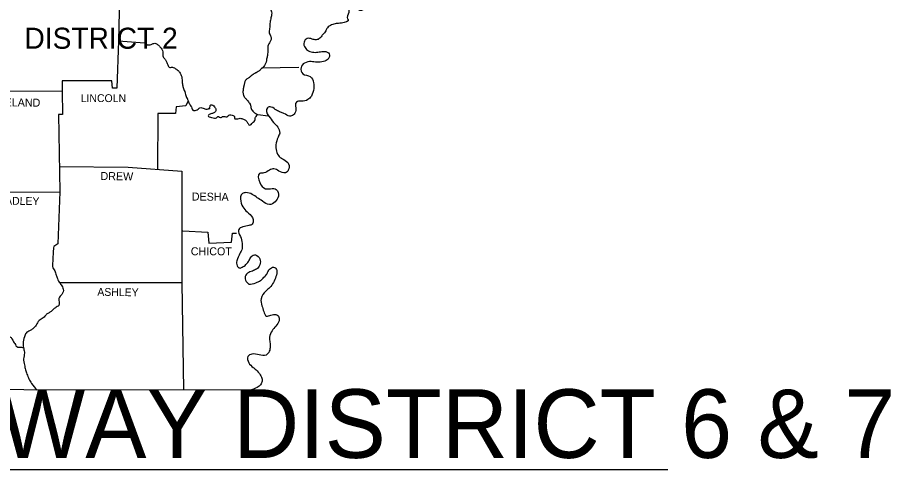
# Model space of a CAD drawing. Extents: x 31699 to 244310, y -8841 to 11474.
# Drawn here: x 126175 to 130760, y 4660 to 7032 of the extents above; entities that cross this region are included whole.
import ezdxf

# ---------------------------------------------------------------- set-up
doc = ezdxf.new("R2010")
doc.units = 0
for name, color, linetype in [('R_Border', 7, 'Continuous'), ('R_Border Prem', 7, 'Continuous'), ('R_Grid', 7, 'Continuous')]:
    doc.layers.add(name, color=color, linetype=linetype)

msp = doc.modelspace()

# ---------------------------------------------------------------- linework, layer by layer
at = {"layer": 'R_Border Prem'}
for p, q in [((127457.2, 6768.2), (127652.8, 6771.2)), ((122138.4, 4659.5), (129590.4, 4659.5))]:
    msp.add_line(p, q, dxfattribs=at)
for points in [[(126713.7, 7294.1), (126705.7, 6910.1), (126841.7, 6899.3)], [(126705.7, 6910.1), (126696.9, 6661.6), (126674.4, 6661.6), (126670.5, 6699.7), (126410.3, 6699.7), (126410.3, 6644.9)], [(126061.9, 6647.9), (126410.3, 6645.9)], [(126410.3, 6645.9), (126411.2, 6523.6), (126390.7, 6522.6), (126396.6, 6116.6)], [(127071.7, 6594.1), (127059.9, 6567.6), (127008.1, 6562.8), (127005.1, 6527.5), (126912.2, 6527.5), (126911.2, 6235)], [(127181.2, 6551), (127184.2, 6553.9), (127187.1, 6556.9), (127187.1, 6556.9)], [(126393.6, 6249.7), (126756.6, 6246.7), (127038.4, 6225.2)], [(127038.4, 6225.2), (127038.4, 5640.1), (127046.2, 5077.5)], [(125954.3, 6115.6), (126396.6, 6116.6)], [(126396.6, 6116.6), (126386.8, 5844.6), (126365.3, 5830.9)], [(123815.5, 5874.9), (123817.5, 5083.4), (127403.3, 5077.5)], [(127043.3, 5913.1), (127174.4, 5905.3), (127180.3, 5848.5), (127298.7, 5852.4), (127303.5, 5900.4), (127326.1, 5900.4)], [(126396.2, 5641.1), (127038.4, 5641.1)]]:
    msp.add_lwpolyline(points, dxfattribs=at)
for points in [[(128227.2, 7720.2), (128204.7, 7691.8), (128171.4, 7709.4), (128171.4, 7732.9), (128176.3, 7757.4), (128164.5, 7773), (128144, 7766.2), (128144, 7735.9), (128142, 7706.5), (128136.2, 7664.4), (128149.9, 7651.7), (128181.2, 7647.8), (128203.7, 7641.9), (128217.4, 7619.4), (128216.4, 7592), (128205.6, 7565.6), (128190, 7544.1), (128165.5, 7536.3), (128146, 7549), (128138.1, 7574.4), (128129.3, 7596.9), (128112.7, 7613.6), (128095.1, 7595), (128091.2, 7560.7), (128092.1, 7531.4), (128092.1, 7491.3), (128117.6, 7464.8), (128133.2, 7434.5), (128128.3, 7407.1), (128109.8, 7374.8), (128101.9, 7346.5), (128094.1, 7308.3), (128095.1, 7266.2), (128088.2, 7225.1), (128074.5, 7197.7), (128049.1, 7175.2), (128032.5, 7160.6), (128018.8, 7145.9), (128011.9, 7116.5), (128007, 7096), (127988.4, 7071.5), (127973.8, 7069.6), (127962, 7079.4), (127958.1, 7096), (127958.1, 7112.6), (127950.3, 7129.3), (127925.8, 7136.1), (127906.2, 7135.1), (127897.4, 7121.4), (127910.2, 7083.3), (127915.1, 7058.8), (127908.2, 7025.5), (127912.1, 7021.6), (127876.9, 7003), (127848.5, 7000.1), (127825, 6993.3), (127802.5, 6978.6), (127791.8, 6957.1), (127776.1, 6939.4), (127762.4, 6922.8), (127743.8, 6915), (127723.3, 6918.9), (127695.9, 6921.8), (127680.2, 6902.3), (127685.1, 6873.9), (127703.7, 6857.3), (127731.1, 6849.4), (127759.5, 6851.4), (127786.9, 6854.3), (127812.3, 6840.6), (127807.4, 6814.2), (127783, 6801.5), (127746.8, 6797.6), (127717.4, 6800.5), (127682.2, 6792.7), (127664.6, 6770.2), (127674.4, 6735.9), (127712.5, 6722.2), (127730.1, 6689.9), (127731.1, 6659.6), (127718.4, 6619.5), (127700.8, 6600.9), (127666.5, 6593.1), (127640.1, 6588.2), (127636.2, 6543.2), (127624.5, 6520.7), (127603.9, 6513.8), (127574.6, 6528.5), (127557, 6535.4), (127535.4, 6545.1), (127508, 6561.8), (127487.5, 6558.8), (127493.4, 6515.8), (127495.3, 6513.8), (127518.8, 6481.5), (127542.3, 6456.1), (127553, 6425.8)], [(127213.5, 7405.2), (127216.5, 7365), (127240, 7359.2), (127249.7, 7348.4), (127254.6, 7325.9), (127271.3, 7316.1), (127293.8, 7302.4), (127307.5, 7292.6), (127317.2, 7277), (127323.1, 7251.6), (127338.8, 7234.9), (127360.3, 7227.1), (127375.9, 7208.5), (127385.7, 7182.1), (127401.4, 7170.3), (127417, 7149.8), (127424.9, 7141), (127438.6, 7117.5), (127452.3, 7105.8), (127462, 7098.9), (127477.7, 7094), (127497.3, 7081.3), (127510, 7061.7), (127510, 7047.1), (127505.1, 7024.6), (127501.2, 7001.1), (127499.2, 6974.7), (127497.3, 6951.2), (127506.1, 6931.6), (127501.2, 6902.3), (127491.4, 6886.6), (127490.4, 6865.1), (127487.5, 6832.8), (127483.6, 6814.2), (127474.8, 6783.9), (127462, 6768.2)], [(126841.7, 6899.3), (126856.4, 6889.5), (126877, 6890.5), (126890.7, 6896.4), (126901.4, 6895.4), (126916.1, 6886.6), (126925.9, 6874.9), (126932.7, 6866.1), (126937.6, 6852.4), (126937.6, 6839.6), (126942.5, 6822), (126948.4, 6815.2), (126956.2, 6802.5), (126961.1, 6790.7), (126964, 6782.9), (126974.8, 6770.2), (126984.6, 6771.2), (126993.4, 6770.2), (127005.1, 6763.3), (127022.7, 6749.6), (127025.7, 6745.7), (127037.4, 6720.3), (127039.4, 6704.6), (127041.3, 6684.1), (127045.2, 6664.5), (127053.1, 6643), (127057, 6628.3), (127065.8, 6607.8), (127071.7, 6594.1), (127079.5, 6576.5), (127091.2, 6556.9), (127096.1, 6545.1), (127112.8, 6546.1), (127124.5, 6551), (127133.3, 6558.8), (127144.1, 6557.9), (127155.8, 6553.9), (127171.5, 6551), (127181.2, 6556.9), (127186.1, 6560.8), (127187.1, 6569.6), (127195.9, 6574.5), (127205.7, 6567.6), (127216.5, 6552), (127216.5, 6542.2), (127212.6, 6536.3), (127199.8, 6528.5), (127182.2, 6522.6), (127177.3, 6515.8), (127194, 6508), (127220.4, 6506), (127227.2, 6511.9), (127244.8, 6507), (127251.7, 6511.9), (127275.2, 6510.9), (127285.9, 6518.7), (127307.5, 6517.7), (127314.3, 6512.9), (127314.3, 6504.1), (127331.9, 6500.1), (127344.6, 6503.1), (127361.3, 6498.2), (127375.9, 6490.4), (127383.8, 6479.6), (127393.6, 6467.8), (127402.4, 6470.8), (127409.2, 6479.6), (127423.9, 6495.2), (127423.9, 6505), (127427.8, 6511.9), (127434.2, 6524.7)], [(127462, 6768.2), (127455.5, 6762.1), (127448.8, 6756.3), (127441.9, 6750.8), (127434.7, 6745.7), (127430.3, 6743.2), (127425.8, 6740.9), (127421.3, 6738.6), (127417, 6735.9), (127398.5, 6722.2), (127387.2, 6713.9), (127381.6, 6709.8), (127375.9, 6705.6), (127371.2, 6700), (127368.5, 6692.9), (127366.8, 6685), (127366.1, 6681.1), (127365.2, 6677.2), (127364, 6672.4), (127362.8, 6667.5), (127360.9, 6657.6), (127359.6, 6647.8), (127359.3, 6643), (127359.3, 6638.1), (127359.9, 6632), (127361.4, 6626), (127363.8, 6620.2), (127365.4, 6617.4), (127367.1, 6614.6), (127371.4, 6609.1), (127375.9, 6604.1), (127380.4, 6599.2), (127384.8, 6594.1), (127390.8, 6585.9), (127396.5, 6577.4), (127398.2, 6574.1), (127399.4, 6570.5), (127400.8, 6562.9), (127402.3, 6555.2), (127403.5, 6551.5), (127404.3, 6549.8), (127405.3, 6548.1), (127407.4, 6544.9), (127414.8, 6536.5), (127420.5, 6531.7), (127425.2, 6528.5), (127426.8, 6527.5), (127431.9, 6524.9), (127437.1, 6522.8)], [(127553, 6425.8), (127543.3, 6403.3), (127532.5, 6364.1), (127535.4, 6330.9), (127550.1, 6302.5), (127573.6, 6286.8), (127599, 6264.3), (127597.1, 6230.1), (127582.4, 6217.4), (127548.1, 6226.2), (127521.7, 6237.9), (127499.2, 6231.1), (127468.9, 6216.4), (127446.4, 6213.5), (127447.4, 6166.5), (127477.7, 6133.2), (127504.1, 6133.2), (127534.5, 6129.3), (127545.2, 6094.1), (127527.6, 6064.7), (127498.3, 6050.1), (127461.1, 6067.7), (127434.7, 6086.3), (127408.2, 6103.9), (127375, 6112.7), (127356.4, 6108.8), (127347.6, 6067.7), (127363.2, 6030.5), (127388.7, 6005.1), (127412.2, 5971.8), (127408.2, 5947.3), (127390.6, 5940.5), (127359.3, 5933.6), (127340.7, 5923.9), (127335.8, 5916), (127345.6, 5882.8), (127354.4, 5846.6), (127354.4, 5819.2), (127343.7, 5793.7), (127327, 5754.6), (127329, 5729.2), (127340.7, 5717.4), (127355.4, 5721.3), (127375, 5735), (127387.7, 5750.7), (127398.5, 5770.2), (127419, 5786.9), (127444.4, 5772.2), (127450.3, 5741.9), (127435.6, 5715.5), (127415.1, 5703.7), (127389.6, 5693.9), (127371.1, 5672.4), (127375.9, 5647), (127390.6, 5633.3), (127426.8, 5640.1), (127451.3, 5650.9), (127465, 5664.6), (127481.6, 5681.2), (127490.4, 5697.8), (127503.1, 5715.5), (127525.6, 5720.3), (127536.4, 5705.7), (127532.5, 5672.4), (127518.8, 5641.1), (127500.2, 5614.7), (127479.7, 5596.1), (127454.2, 5556), (127459.1, 5518.8), (127468.9, 5488.5), (127482.6, 5465), (127506.1, 5469.9), (127532.5, 5472.8), (127548.1, 5460.1), (127546.2, 5432.7), (127526.6, 5406.3), (127508, 5380.8), (127498.3, 5345.6), (127502.2, 5321.2), (127502.2, 5298.7), (127494.3, 5274.2), (127480.6, 5260.5), (127444.4, 5261.5), (127406.3, 5265.4), (127385.7, 5253.6), (127389.6, 5220.4), (127412.2, 5195.9), (127427.8, 5183.2), (127450.3, 5155.8), (127460.1, 5133.3), (127457.2, 5113.7), (127443.5, 5097.1), (127403.3, 5077.5)], [(126365.3, 5830.9), (126362.3, 5800.6), (126361.3, 5772.2), (126359.4, 5744.8), (126359.4, 5724.3), (126371.1, 5701.8), (126378, 5680.2), (126384.8, 5661.6), (126398.5, 5637.2), (126411.2, 5618.6), (126415.2, 5592.2), (126407.3, 5578.5), (126392.7, 5557.9), (126391.7, 5520.8), (126374.1, 5509), (126351.6, 5489.4), (126338.8, 5480.6), (126325.1, 5471.8), (126310.5, 5456.2), (126288.9, 5441.5), (126273.3, 5417), (126255.7, 5398.5), (126241, 5388.7), (126220.5, 5375.9), (126211.6, 5356.4), (126204.8, 5320.2), (126207.7, 5293.8), (126211.6, 5270.3), (126206.8, 5240.9), (126211.6, 5208.6), (126216.5, 5183.2), (126224.4, 5160.7), (126235.1, 5135.3), (126248.8, 5111.8), (126278.2, 5075.6)], [(125389.8, 5604.9), (125405.4, 5615.7), (125420.1, 5621.5), (125434.8, 5618.6), (125450.4, 5616.6), (125464.1, 5618.6), (125481.8, 5615.7), (125496.4, 5606.9), (125513.1, 5600), (125529.7, 5600), (125544.4, 5600), (125557.1, 5591.2), (125580.6, 5592.2), (125600.1, 5600), (125619.7, 5605.9), (125646.1, 5608.8), (125669.6, 5592.2), (125686.2, 5578.5), (125699.9, 5562.8), (125709.7, 5545.2), (125720.5, 5535.4), (125738.1, 5528.6), (125751.8, 5525.6), (125768.4, 5520.8), (125777.2, 5516.8), (125785.1, 5498.2), (125797.8, 5472.8), (125822.2, 5464), (125852.6, 5475.7), (125877, 5482.6), (125894.6, 5488.5), (125905.4, 5492.4), (125915.2, 5493.4), (125912.3, 5495.3), (125924, 5498.2), (125934.8, 5490.4), (125941.6, 5479.7), (125953.3, 5464), (125964.1, 5450.3), (125974.9, 5445.4), (125985.6, 5451.3), (126000.3, 5446.4), (126013, 5441.5), (126027.7, 5437.6), (126040.4, 5436.6), (126057.1, 5432.7), (126069.8, 5425.8), (126081.5, 5419), (126093.3, 5406.3), (126105, 5386.7), (126108.9, 5371.1), (126122.6, 5355.4), (126135.3, 5355.4), (126153.9, 5330), (126160.8, 5320.2), (126175.4, 5302.6), (126186.2, 5302.6), (126206.8, 5298.7)]]:
    msp.add_spline(points, degree=3, dxfattribs=at)
at = {"layer": 'R_Grid'}
msp.add_line((127437.1, 6522.8), (127492.4, 6515.8), dxfattribs=at)

# ---------------------------------------------------------------- texts
at = {"layer": 'R_Border'}
for s, height, rotation, p in [('CLEVELAND', 42.07, 359.3377, (125960.2, 6567.6)), ('DREW', 42.06, 359.2258, (126610.8, 6179.2)), ('DESHA', 42.06, 359.3704, (127090.3, 6071.6)), ('BRADLEY', 41.08, 359.1449, (126033.6, 6051)), ('ASHLEY', 41.09, 359.2361, (126594.2, 5571.6))]:
    msp.add_text(s, height=height, rotation=rotation, dxfattribs=at).set_placement(p)
for s, height, p in [('LINCOLN', 41.09, (126507.1, 6588.2)), ('CHICOT', 42.07, (127085.4, 5783.9)), ('ARKANSAS HIGHWAY DISTRICT 6 & 7', 360, (122117.7, 4720.5))]:
    msp.add_text(s, height=height, dxfattribs=at).set_placement(p)
at = {"layer": 'R_Grid'}
msp.add_text('DISTRICT 2', height=110.56, dxfattribs=at).set_placement((126211.6, 6868))

doc.saveas('drawing.dxf')
